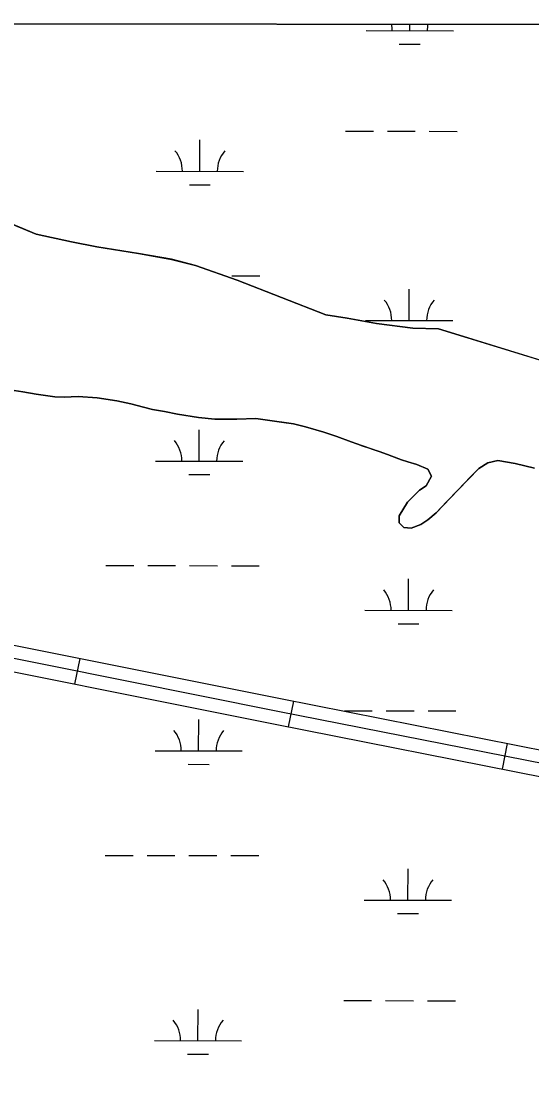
# Model space of a CAD drawing. Extents: x 3219052 to 3256913, y 800770 to 826146.
# Drawn here: x 3225790 to 3226376, y 823156 to 824370 of the extents above; entities that cross this region are included whole.
import ezdxf

# ---------------------------------------------------------------- set-up
doc = ezdxf.new("R2010")
doc.units = 0
for name, color, linetype in [('V-GRID-FRAM', 7, 'Continuous'), ('V-ROAD-CNTR', 7, 'Continuous'), ('V-SITE-VEGE', 7, 'Continuous'), ('V-TOPO-SHOR', 7, 'Continuous'), ('V-WETL-SWMP', 7, 'Continuous')]:
    doc.layers.add(name, color=color, linetype=linetype)

msp = doc.modelspace()

# ---------------------------------------------------------------- linework, layer by layer
at = {"layer": 'V-GRID-FRAM'}
msp.add_lwpolyline([(3223248.6, 824370.1), (3254658.5, 824333.6), (3254645.2, 806146.9), (3223219.5, 806183.5), (3223248.6, 824370.1)], dxfattribs=at)
at = {"layer": 'V-ROAD-CNTR'}
for p, q in [((3225857.2, 823638.7), (3225851.3, 823609.2)), ((3226102.3, 823589.6), (3226096.4, 823560.2)), ((3226347.5, 823541.1), (3226341.7, 823511.7))]:
    msp.add_line(p, q, dxfattribs=at)
for points in [[(3226393.6, 823516.7), (3226084.6, 823577.8), (3225644.5, 823665.9), (3225337.8, 823726.8), (3225243.8, 823741.3), (3225183.1, 823762.5), (3225138.4, 823789), (3225114.8, 823808.7), (3225101.1, 823836.9)], [(3225115.7, 823841.2), (3225126.9, 823818.1), (3225147, 823801.3), (3225189.4, 823776.1), (3225247.4, 823755.9), (3225340.4, 823741.6), (3225647.4, 823680.6), (3226087.5, 823592.6), (3226396.5, 823531.4), (3226831, 823446.9), (3227138.2, 823386.5), (3227440.5, 823324.7), (3227584.8, 823301.3), (3227673.2, 823290.1)], [(3225140.2, 823770.5), (3225176.7, 823748.8), (3225240.2, 823726.6), (3225335.2, 823712), (3225641.6, 823651.2), (3226081.6, 823563.1), (3226390.8, 823501.9)]]:
    msp.add_lwpolyline(points, dxfattribs=at)
at = {"layer": 'V-SITE-VEGE'}
for p, q in [((3228108, 824364.5), (3225158.7, 824367.9)), ((3225761.4, 824144.6), (3225807.2, 824125.7)), ((3225807.2, 824125.7), (3225847.7, 824116.8)), ((3225847.7, 824116.8), (3225876.8, 824110.9)), ((3225876.8, 824110.9), (3225924.7, 824103.3)), ((3225924.7, 824103.3), (3225962.4, 824096.8)), ((3225962.4, 824096.8), (3225989.9, 824089.7)), ((3225989.9, 824089.7), (3226037.7, 824072.8)), ((3226037.7, 824072.8), (3226139.7, 824033.2)), ((3226139.7, 824033.2), (3226164.1, 824029.3)), ((3226164.1, 824029.3), (3226197.5, 824023.1)), ((3226197.5, 824023.1), (3226239.2, 824017.8)), ((3226239.2, 824017.8), (3226268.7, 824017)), ((3226268.7, 824017), (3226481.8, 823951.2)), ((3225791.9, 823944.8), (3225772, 823947.6)), ((3225807.2, 823942.1), (3225791.9, 823944.8)), ((3225828.7, 823938.8), (3225807.2, 823942.1)), ((3225839.2, 823938.7), (3225828.7, 823938.8)), ((3225855.4, 823939.4), (3225839.2, 823938.7)), ((3225877.2, 823937.8), (3225855.4, 823939.4)), ((3225899.9, 823934.4), (3225877.2, 823937.8)), ((3225916, 823930.9), (3225899.9, 823934.4)), ((3225930.2, 823927.1), (3225916, 823930.9)), ((3225940.9, 823924.4), (3225930.2, 823927.1)), ((3225954.5, 823922), (3225940.9, 823924.4)), ((3225969.5, 823919), (3225954.5, 823922)), ((3225993.6, 823915.1), (3225969.5, 823919)), ((3226012.1, 823913.3), (3225993.6, 823915.1)), ((3226020.3, 823913.2), (3226012.1, 823913.3)), ((3226037.3, 823913.3), (3226020.3, 823913.2)), ((3226059.2, 823914), (3226037.3, 823913.3)), ((3226072.8, 823912.1), (3226059.2, 823914)), ((3226102.5, 823907.9), (3226072.8, 823912.1)), ((3226116.4, 823904.6), (3226102.5, 823907.9)), ((3226137.1, 823898.2), (3226116.4, 823904.6)), ((3226152.3, 823893.2), (3226137.1, 823898.2)), ((3226168.7, 823887.4), (3226152.3, 823893.2)), ((3226181.7, 823882.5), (3226168.7, 823887.4)), ((3226210.3, 823872.8), (3226181.7, 823882.5)), ((3226226.4, 823866.7), (3226210.3, 823872.8)), ((3226233.5, 823864.4), (3226226.4, 823866.7)), ((3226244, 823861.2), (3226233.5, 823864.4)), ((3226256.4, 823855.9), (3226244, 823861.2)), ((3226260.9, 823847.9), (3226256.4, 823855.9)), ((3226314.9, 823856.8), (3226290.8, 823831.8)), ((3226325.2, 823863.2), (3226314.9, 823856.8)), ((3226336.8, 823865.7), (3226325.2, 823863.2)), ((3226356.9, 823862.4), (3226336.8, 823865.7)), ((3226379, 823857.1), (3226356.9, 823862.4)), ((3226254.5, 823836.9), (3226260.9, 823847.9)), ((3226233.4, 823817.8), (3226247.1, 823831.9)), ((3226247.1, 823831.9), (3226254.5, 823836.9)), ((3226290.8, 823831.8), (3226266.2, 823805.9)), ((3226223.6, 823802.3), (3226233.4, 823817.8)), ((3226266.2, 823805.9), (3226256.7, 823797.8)), ((3226223.8, 823794.1), (3226223.6, 823802.3)), ((3226229.1, 823788.9), (3226223.8, 823794.1)), ((3226256.7, 823797.8), (3226248.5, 823792.2)), ((3226237.6, 823788), (3226229.1, 823788.9)), ((3226248.5, 823792.2), (3226237.6, 823788))]:
    msp.add_line(p, q, dxfattribs=at)
at = {"layer": 'V-TOPO-SHOR'}
for points in [[(3226481.8, 823951.2), (3226287.7, 824011.2), (3226268.7, 824017), (3226239.2, 824017.8), (3226197.5, 824023.1), (3226164.1, 824029.3), (3226139.7, 824033.2), (3226037.7, 824072.8), (3225989.9, 824089.7), (3225962.4, 824096.8), (3225924.7, 824103.3), (3225876.8, 824110.9), (3225847.7, 824116.8), (3225807.2, 824125.7), (3225761.4, 824144.6)], [(3225772, 823947.6), (3225791.9, 823944.8), (3225807.2, 823942.1), (3225828.7, 823938.8), (3225839.2, 823938.7), (3225855.4, 823939.4), (3225877.2, 823937.8), (3225899.9, 823934.4), (3225916, 823930.9), (3225930.2, 823927.1), (3225940.9, 823924.4), (3225954.5, 823922), (3225969.5, 823919), (3225993.6, 823915.1), (3226012.1, 823913.3)], [(3226012.1, 823913.3), (3226020.3, 823913.2), (3226037.3, 823913.3), (3226059.2, 823914), (3226072.8, 823912.1), (3226091.5, 823909.4), (3226102.5, 823907.9), (3226116.4, 823904.6), (3226137.1, 823898.2), (3226152.3, 823893.2), (3226168.7, 823887.4), (3226181.7, 823882.5), (3226200.7, 823876), (3226210.3, 823872.8), (3226220.2, 823869), (3226226.4, 823866.7), (3226233.5, 823864.4), (3226244, 823861.2), (3226256.4, 823855.9), (3226260.9, 823847.9), (3226254.5, 823836.9), (3226247.1, 823831.9), (3226233.4, 823817.8), (3226223.6, 823802.3), (3226223.8, 823794.1), (3226229.1, 823788.9), (3226237.6, 823788), (3226248.4, 823792.2), (3226256.7, 823797.8), (3226266.2, 823805.9), (3226278.2, 823818.6), (3226290.8, 823831.8), (3226305.4, 823847), (3226314.9, 823856.8), (3226325.2, 823863.2), (3226336.8, 823865.7), (3226356.9, 823862.4), (3226379, 823857.1)]]:
    msp.add_lwpolyline(points, dxfattribs=at)
at = {"layer": 'V-WETL-SWMP'}
for p, q in [((3228108.1, 824364.5), (3225158.7, 824367.9)), ((3226235.8, 824359.2), (3226235.8, 824366.6)), ((3226185.8, 824359.3), (3226285.8, 824359.1)), ((3226223.8, 824343.8), (3226247.8, 824343.7)), ((3226162.2, 824243.9), (3226194.2, 824243.8)), ((3226210.2, 824243.8), (3226242.2, 824243.7)), ((3226258.2, 824243.7), (3226290.2, 824243.6)), ((3225995, 824197.8), (3225995.1, 824233.8)), ((3225945, 824197.9), (3226045, 824197.7)), ((3225983, 824182.4), (3226007, 824182.4)), ((3225761.4, 824144.6), (3225807.2, 824125.7)), ((3225807.2, 824125.7), (3225847.7, 824116.8)), ((3225847.7, 824116.8), (3225876.8, 824110.9)), ((3225876.8, 824110.9), (3225924.7, 824103.3)), ((3225924.7, 824103.3), (3225962.4, 824096.7)), ((3225962.4, 824096.7), (3225989.9, 824089.7)), ((3225989.9, 824089.7), (3226037.7, 824072.8)), ((3226031.9, 824077.7), (3226063.9, 824077.6)), ((3226037.7, 824072.8), (3226139.7, 824033.2)), ((3226235.1, 824026.5), (3226235.2, 824062.5)), ((3226139.7, 824033.2), (3226164.1, 824029.3)), ((3226164.1, 824029.3), (3226197.5, 824023.1)), ((3226185.1, 824026.6), (3226285.1, 824026.4)), ((3226197.5, 824023.1), (3226239.2, 824017.8)), ((3226239.2, 824017.8), (3226268.7, 824017)), ((3226268.7, 824017), (3226287.7, 824011.1)), ((3226287.7, 824011.1), (3226481.8, 823951.2)), ((3225791.9, 823944.8), (3225772, 823947.5)), ((3225807.2, 823942.1), (3225791.9, 823944.8)), ((3225828.7, 823938.8), (3225807.2, 823942.1)), ((3225839.2, 823938.7), (3225828.7, 823938.8)), ((3225855.4, 823939.4), (3225839.2, 823938.7)), ((3225877.2, 823937.8), (3225855.4, 823939.4)), ((3225899.9, 823934.4), (3225877.2, 823937.8)), ((3225916, 823930.9), (3225899.9, 823934.4)), ((3225930.2, 823927.1), (3225916, 823930.9)), ((3225940.9, 823924.4), (3225930.2, 823927.1)), ((3225954.5, 823922), (3225940.9, 823924.4)), ((3225969.5, 823919), (3225954.5, 823922)), ((3225993.6, 823915.1), (3225969.5, 823919)), ((3226012.1, 823913.3), (3225993.6, 823915.1)), ((3226020.3, 823913.2), (3226012.1, 823913.3)), ((3226037.3, 823913.3), (3226020.3, 823913.2)), ((3226059.2, 823913.9), (3226037.3, 823913.3)), ((3226072.8, 823912.1), (3226059.2, 823913.9)), ((3226091.5, 823909.4), (3226072.8, 823912.1)), ((3226102.5, 823907.9), (3226091.5, 823909.4)), ((3226116.4, 823904.6), (3226102.5, 823907.9)), ((3226137.1, 823898.2), (3226116.4, 823904.6)), ((3225994.3, 823865.1), (3225994.4, 823901.1)), ((3226152.3, 823893.2), (3226137.1, 823898.2)), ((3226168.7, 823887.4), (3226152.3, 823893.2)), ((3226181.7, 823882.4), (3226168.7, 823887.4)), ((3226200.7, 823876), (3226181.7, 823882.4)), ((3226210.3, 823872.8), (3226200.7, 823876)), ((3226220.2, 823869), (3226210.3, 823872.8)), ((3226226.4, 823866.7), (3226220.2, 823869)), ((3226233.5, 823864.4), (3226226.4, 823866.7)), ((3225944.3, 823865.2), (3226044.3, 823865)), ((3226244, 823861.2), (3226233.5, 823864.4)), ((3226256.4, 823855.9), (3226244, 823861.2)), ((3226260.9, 823847.9), (3226256.4, 823855.9)), ((3226314.9, 823856.8), (3226305.4, 823847)), ((3226325.2, 823863.2), (3226314.9, 823856.8)), ((3226336.8, 823865.7), (3226325.2, 823863.2)), ((3226356.9, 823862.4), (3226336.8, 823865.7)), ((3226379, 823857.1), (3226356.9, 823862.4)), ((3225982.3, 823849.7), (3226006.3, 823849.7)), ((3226254.5, 823836.9), (3226260.9, 823847.9)), ((3226305.4, 823847), (3226290.8, 823831.8)), ((3226233.4, 823817.8), (3226247.1, 823831.9)), ((3226247.1, 823831.9), (3226254.5, 823836.9)), ((3226290.8, 823831.8), (3226278.2, 823818.6)), ((3226223.6, 823802.3), (3226233.4, 823817.8)), ((3226278.2, 823818.6), (3226266.2, 823805.9)), ((3226266.2, 823805.9), (3226256.7, 823797.8)), ((3226223.8, 823794.1), (3226223.6, 823802.3)), ((3226229.1, 823788.9), (3226223.8, 823794.1)), ((3226256.7, 823797.8), (3226248.4, 823792.2)), ((3226237.6, 823788), (3226229.1, 823788.9)), ((3226248.4, 823792.2), (3226237.6, 823788)), ((3225887.2, 823745.3), (3225919.2, 823745.2)), ((3225935.2, 823745.2), (3225967.2, 823745.1)), ((3225983.2, 823745.1), (3226015.2, 823745)), ((3226031.2, 823745), (3226063.2, 823744.9)), ((3226234.4, 823693.8), (3226234.5, 823729.8)), ((3226184.4, 823693.9), (3226284.4, 823693.7)), ((3226222.4, 823678.4), (3226246.4, 823678.4)), ((3226160.8, 823578.5), (3226192.8, 823578.5)), ((3226208.8, 823578.4), (3226240.8, 823578.4)), ((3226256.8, 823578.3), (3226288.8, 823578.3)), ((3225993.6, 823532.5), (3225993.7, 823568.5)), ((3225943.6, 823532.6), (3226043.6, 823532.4)), ((3225981.6, 823517.1), (3226005.6, 823517)), ((3225886.5, 823412.6), (3225918.5, 823412.6)), ((3225934.5, 823412.5), (3225966.5, 823412.5)), ((3225982.5, 823412.4), (3226014.5, 823412.4)), ((3226030.5, 823412.3), (3226062.5, 823412.3)), ((3226233.7, 823361.2), (3226233.8, 823397.2)), ((3226183.7, 823361.3), (3226283.7, 823361)), ((3226221.7, 823345.7), (3226245.7, 823345.7)), ((3225992.9, 823199.8), (3225993, 823235.8)), ((3226160.1, 823245.9), (3226192.1, 823245.8)), ((3226208.1, 823245.8), (3226240.1, 823245.7)), ((3226256.1, 823245.7), (3226288.1, 823245.6)), ((3225942.9, 823199.9), (3226042.9, 823199.7)), ((3225980.9, 823184.4), (3226004.9, 823184.3))]:
    msp.add_line(p, q, dxfattribs=at)
for centre, start, end in [((3226180.6, 824359.8), 359.1081, 11.2897), ((3226291.1, 824359.5), 168.4061, 180.6517), ((3225939.8, 824198.4), 359.1081, 40.6518), ((3226050.2, 824198.2), 139.1081, 180.6517), ((3226179.9, 824027.1), 359.1081, 40.6518), ((3226290.4, 824026.9), 139.1081, 180.6517), ((3225939.1, 823865.7), 359.1081, 40.6518), ((3226049.5, 823865.5), 139.1081, 180.6517), ((3226179.2, 823694.4), 359.1081, 40.6518), ((3226289.7, 823694.2), 139.1081, 180.6517), ((3225938.4, 823533.1), 359.1081, 40.6518), ((3226048.9, 823532.8), 139.1081, 180.6517), ((3226178.5, 823361.7), 359.1081, 40.6518), ((3226289, 823361.5), 139.1081, 180.6517), ((3225937.7, 823200.4), 359.1081, 40.6518), ((3226048.2, 823200.2), 139.1081, 180.6517)]:
    msp.add_arc(centre, 35.2, start, end, dxfattribs=at)

doc.saveas('drawing.dxf')
